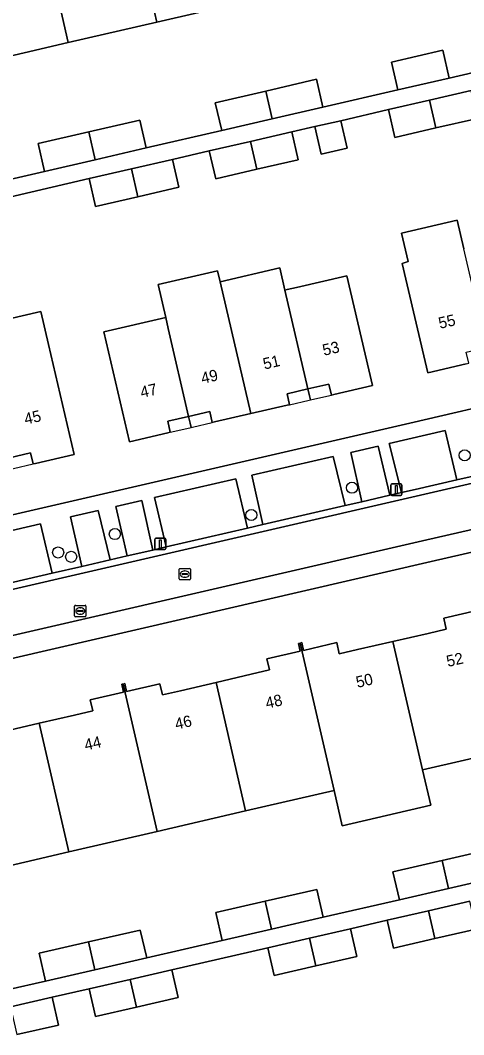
# Model space of a CAD drawing. Extents: x 156412 to 157779, y 382335 to 383768.
# Drawn here: x 156731 to 156770.1, y 383406.3 to 383495.7 of the extents above; entities that cross this region are included whole.
import ezdxf

# ---------------------------------------------------------------- set-up
doc = ezdxf.new("R2010")
doc.units = 0
for name, color, linetype in [('IMGEO_Boom', 7, 'Continuous'), ('IMGEO_Erf', 7, 'Continuous'), ('IMGEO_Lichtmast', 7, 'Continuous'), ('IMGEO_Pand', 7, 'Continuous'), ('IMGEO_Pand_nummerreeks', 7, 'Continuous'), ('IMGEO_Pand_overbouw', 7, 'Continuous'), ('IMGEO_Parkeervlak_open', 7, 'Continuous'), ('IMGEO_Rijbaan_lokaal_gesloten', 7, 'Continuous'), ('IMGEO_Rijbaan_lokaal_open', 7, 'Continuous'), ('IMGEO_Rioolput', 7, 'Continuous'), ('IMGEO_Voetpad_open', 7, 'Continuous')]:
    doc.layers.add(name, color=color, linetype=linetype)

msp = doc.modelspace()

# ---------------------------------------------------------------- linework, layer by layer
at = {"layer": 'IMGEO_Boom'}
for centre in [(156770.168, 383457.398), (156760.237, 383454.539), (156751.372, 383452.132), (156739.34, 383450.455), (156734.341, 383448.838), (156735.493, 383448.452)]:
    msp.add_circle(centre, 0.489, dxfattribs=at)
at = {"layer": 'IMGEO_Erf'}
for points in [[(156726.511, 383480.878), (156733.144, 383482.408), (156732.578, 383484.863), (156737.043, 383485.893), (156741.529, 383486.928), (156742.096, 383484.474), (156748.758, 383486.011), (156748.192, 383488.465), (156752.632, 383489.49), (156757.114, 383490.524), (156757.68, 383488.069), (156764.275, 383489.591), (156763.708, 383492.045), (156768.238, 383493.09), (156768.804, 383490.636), (156773.96, 383491.832), (156773.399, 383494.266), (156777.502, 383495.214), (156776.425, 383499.88)], [(156750.819, 383497.357), (156743.026, 383495.558), (156735.235, 383493.759), (156727.442, 383491.96)], [(156771.303, 383487.084), (156767.625, 383486.237), (156764.008, 383485.403), (156763.443, 383487.857), (156759.242, 383486.881), (156759.799, 383484.462), (156757.525, 383483.937), (156756.967, 383486.356), (156754.94, 383485.897), (156755.506, 383483.443), (156751.859, 383482.602), (156748.23, 383481.766), (156747.665, 383484.22), (156744.412, 383483.47), (156744.977, 383481.016), (156741.365, 383480.183), (156737.644, 383479.325), (156737.078, 383481.78), (156728.634, 383479.833)], [(156770.293, 383465.452), (156766.911, 383464.667), (156764.984, 383472.928), (156764.664, 383474.302), (156765.202, 383474.466), (156764.615, 383476.98), (156769.514, 383478.113), (156770.099, 383475.599)], [(156727.363, 383468.811), (156732.814, 383470.071), (156733.489, 383467.148), (156735.748, 383457.465), (156732.342, 383456.682), (156732.127, 383456.633), (156731.903, 383457.607), (156730.055, 383457.182)], [(156712.717, 383448.102), (156765.332, 383460.234), (156784.544, 383464.681)], [(156787.33, 383452.642), (156767.229, 383448.037), (156715.522, 383436.085)], [(156729.553, 383433.077), (156732.667, 383433.797), (156735.775, 383434.515), (156737.386, 383434.888), (156737.161, 383435.863), (156740.1, 383436.531), (156739.944, 383437.219), (156740.071, 383437.248), (156740.217, 383437.281), (156740.373, 383436.593), (156743.312, 383437.261), (156743.536, 383436.289), (156745.125, 383436.66), (156748.257, 383437.392), (156751.367, 383438.119), (156752.969, 383438.493), (156752.743, 383439.467), (156755.685, 383440.148), (156755.53, 383440.829), (156755.661, 383440.859), (156755.811, 383440.893), (156755.966, 383440.213), (156758.895, 383440.891), (156759.12, 383439.916), (156760.736, 383440.287), (156763.85, 383441.001), (156766.943, 383441.711), (156768.547, 383442.079), (156768.324, 383443.054), (156771.251, 383443.722)], [(156774.242, 383431.486), (156766.458, 383429.682), (156767.177, 383426.563), (156759.374, 383424.763), (156758.656, 383427.874), (156750.867, 383426.068), (156743.065, 383424.26), (156735.289, 383422.457), (156727.488, 383420.649)], [(156729.86, 383410.297), (156733.231, 383411.068), (156732.666, 383413.523), (156737.009, 383414.522), (156741.58, 383415.574), (156742.145, 383413.119), (156748.799, 383414.65), (156748.234, 383417.105), (156752.587, 383418.107), (156757.138, 383419.154), (156757.703, 383416.699), (156764.416, 383418.244), (156763.851, 383420.699), (156768.184, 383421.696), (156772.775, 383422.752)], [(156771.188, 383415.659), (156767.538, 383414.82), (156763.9, 383413.984), (156763.338, 383416.43), (156760.103, 383415.686), (156760.665, 383413.241), (156757.058, 383412.412), (156753.387, 383411.568), (156752.824, 383414.013), (156744.348, 383412.065), (156744.91, 383409.619), (156741.26, 383408.78), (156737.631, 383407.946), (156737.069, 383410.392), (156733.815, 383409.644), (156734.377, 383407.198), (156730.709, 383406.355)]]:
    msp.add_lwpolyline(points, dxfattribs=at)
msp.add_lwpolyline([(156762.043, 383463.543), (156758.64, 383462.752), (156758.426, 383462.702), (156758.199, 383463.676), (156756.352, 383463.25), (156754.512, 383462.826), (156754.735, 383461.851), (156754.521, 383461.802), (156751.312, 383461.067), (156748.136, 383460.339), (156747.921, 383460.29), (156747.698, 383461.265), (156745.829, 383460.828), (156744, 383460.4), (156744.226, 383459.426), (156744.011, 383459.376), (156740.623, 383458.591), (156738.366, 383468.27), (156743.822, 383469.531), (156743.15, 383472.447), (156748.399, 383473.659), (156748.623, 383472.691), (156753.878, 383473.905), (156754.33, 383471.959), (156754.513, 383472.001), (156755.355, 383472.196), (156759.788, 383473.22)], close=True, dxfattribs=at)
at = {"layer": 'IMGEO_Lichtmast'}
for p, q in [((156763.654, 383453.97), (156763.654, 383454.77)), ((156763.654, 383454.77), (156763.654, 383453.97)), ((156763.754, 383454.87), (156764.544, 383454.87)), ((156764.544, 383454.87), (156763.754, 383454.87)), ((156764.644, 383454.77), (156764.644, 383453.97)), ((156764.644, 383453.97), (156764.644, 383454.77)), ((156764.544, 383453.87), (156763.754, 383453.87)), ((156763.754, 383453.87), (156764.544, 383453.87)), ((156742.849, 383449.188), (156742.849, 383449.988)), ((156742.849, 383449.988), (156742.849, 383449.188)), ((156742.949, 383450.088), (156743.739, 383450.088)), ((156743.739, 383450.088), (156742.949, 383450.088)), ((156743.839, 383449.988), (156743.839, 383449.188)), ((156743.839, 383449.188), (156743.839, 383449.988)), ((156743.739, 383449.088), (156742.949, 383449.088)), ((156742.949, 383449.088), (156743.739, 383449.088))]:
    msp.add_line(p, q, dxfattribs=at)
for points in [[(156764.074, 383454.745), (156764.224, 383454.745), (156764.224, 383453.995), (156764.074, 383453.995), (156764.074, 383454.745)], [(156743.269, 383449.963), (156743.419, 383449.963), (156743.419, 383449.213), (156743.269, 383449.213), (156743.269, 383449.963)]]:
    msp.add_lwpolyline(points, dxfattribs=at)
for centre, start, end in [((156763.754, 383454.77), 90, 180), ((156763.754, 383454.77), 90, 180), ((156764.544, 383454.77), 0, 90), ((156764.544, 383454.77), 360, 90), ((156763.754, 383453.97), 180, 270), ((156763.754, 383453.97), 180, 270), ((156764.544, 383453.97), 270, 0), ((156764.544, 383453.97), 270, 0), ((156742.949, 383449.988), 90, 180), ((156742.949, 383449.988), 90, 180), ((156743.739, 383449.988), 0, 90), ((156743.739, 383449.988), 360, 90), ((156742.949, 383449.188), 180, 270), ((156742.949, 383449.188), 180, 270), ((156743.739, 383449.188), 270, 0), ((156743.739, 383449.188), 270, 0)]:
    msp.add_arc(centre, 0.1, start, end, dxfattribs=at)
at = {"layer": 'IMGEO_Pand'}
for points in [[(156732.625, 383505.126), (156733.801, 383499.999), (156735.235, 383493.759), (156743.026, 383495.558), (156742.005, 383499.999), (156740.031, 383508.588), (156739.896, 383508.557), (156740.052, 383507.877), (156737.102, 383507.201), (156737.326, 383506.226), (156735.661, 383505.836)], [(156748.201, 383508.727), (156745.141, 383508.02), (156743.475, 383507.635), (156743.252, 383508.61), (156740.345, 383507.944), (156740.189, 383508.624), (156740.031, 383508.588), (156742.005, 383499.999), (156743.026, 383495.558), (156750.819, 383497.357), (156750.21, 383499.999)], [(156727.442, 383491.96), (156735.235, 383493.759), (156733.801, 383499.999), (156732.625, 383505.126), (156729.545, 383504.405), (156727.88, 383504.015), (156727.654, 383504.989), (156724.719, 383504.306), (156724.561, 383504.986), (156724.446, 383504.959), (156725.588, 383499.999)], [(156764.275, 383489.591), (156768.804, 383490.636), (156768.238, 383493.09), (156763.708, 383492.045)], [(156753.198, 383487.035), (156757.68, 383488.069), (156757.114, 383490.524), (156752.632, 383489.49)], [(156753.198, 383487.035), (156752.632, 383489.49), (156748.192, 383488.465), (156748.758, 383486.011)], [(156767.055, 383488.69), (156767.625, 383486.237), (156771.303, 383487.084), (156770.738, 383489.539)], [(156767.055, 383488.69), (156763.443, 383487.857), (156764.008, 383485.403), (156767.625, 383486.237)], [(156737.043, 383485.893), (156737.607, 383483.438), (156742.096, 383484.474), (156741.529, 383486.928)], [(156759.242, 383486.881), (156756.967, 383486.356), (156757.525, 383483.937), (156759.799, 383484.462)], [(156737.043, 383485.893), (156732.578, 383484.863), (156733.144, 383482.408), (156737.607, 383483.438)], [(156751.859, 383482.602), (156755.506, 383483.443), (156754.94, 383485.897), (156751.289, 383485.055)], [(156751.859, 383482.602), (156751.289, 383485.055), (156747.665, 383484.22), (156748.23, 383481.766)], [(156741.365, 383480.183), (156744.977, 383481.016), (156744.412, 383483.47), (156740.799, 383482.638)], [(156741.365, 383480.183), (156740.799, 383482.638), (156737.078, 383481.78), (156737.644, 383479.325)], [(156770.099, 383475.599), (156769.514, 383478.113), (156764.615, 383476.98), (156765.202, 383474.466), (156764.664, 383474.302), (156764.984, 383472.928), (156766.911, 383464.667), (156770.293, 383465.452), (156770.525, 383465.506), (156770.298, 383466.481), (156772.122, 383466.899)], [(156748.623, 383472.691), (156748.399, 383473.659), (156743.15, 383472.447), (156743.822, 383469.531), (156744.046, 383468.56), (156745.829, 383460.828), (156747.698, 383461.265), (156747.921, 383460.29), (156748.136, 383460.339), (156751.312, 383461.067)], [(156754.33, 383471.959), (156753.878, 383473.905), (156748.623, 383472.691), (156751.312, 383461.067), (156754.521, 383461.802), (156754.735, 383461.851), (156754.512, 383462.826), (156756.352, 383463.25)], [(156754.33, 383471.959), (156756.352, 383463.25), (156758.199, 383463.676), (156758.426, 383462.702), (156758.64, 383462.752), (156762.043, 383463.543), (156759.788, 383473.22), (156755.355, 383472.196), (156754.513, 383472.001)], [(156727.587, 383467.835), (156730.055, 383457.182), (156731.903, 383457.607), (156732.127, 383456.633), (156732.342, 383456.682), (156735.748, 383457.465), (156733.489, 383467.148), (156732.814, 383470.071), (156727.363, 383468.811)], [(156743.822, 383469.531), (156738.366, 383468.27), (156740.623, 383458.591), (156744.011, 383459.376), (156744.226, 383459.426), (156744, 383460.4), (156745.829, 383460.828), (156744.046, 383468.56)], [(156774.242, 383431.486), (156771.255, 383444.463), (156771.09, 383444.425), (156771.251, 383443.722), (156768.324, 383443.054), (156768.547, 383442.079), (156766.943, 383441.711), (156763.85, 383441.001), (156766.458, 383429.682)], [(156763.85, 383441.001), (156760.736, 383440.287), (156759.12, 383439.916), (156758.895, 383440.891), (156755.966, 383440.213), (156755.811, 383440.893), (156755.661, 383440.859), (156758.656, 383427.874), (156759.374, 383424.763), (156767.177, 383426.563), (156766.458, 383429.682)], [(156748.257, 383437.392), (156750.867, 383426.068), (156758.656, 383427.874), (156755.661, 383440.859), (156755.53, 383440.829), (156755.685, 383440.148), (156752.743, 383439.467), (156752.969, 383438.493), (156751.367, 383438.119)], [(156748.257, 383437.392), (156745.125, 383436.66), (156743.536, 383436.289), (156743.312, 383437.261), (156740.373, 383436.593), (156740.217, 383437.281), (156740.071, 383437.248), (156743.065, 383424.26), (156750.867, 383426.068)], [(156732.667, 383433.797), (156735.289, 383422.457), (156743.065, 383424.26), (156740.071, 383437.248), (156739.944, 383437.219), (156740.1, 383436.531), (156737.161, 383435.863), (156737.386, 383434.888), (156735.775, 383434.515)], [(156732.667, 383433.797), (156729.553, 383433.077), (156727.946, 383432.705), (156727.719, 383433.679), (156724.789, 383432.996), (156724.626, 383433.693), (156724.477, 383433.659), (156727.488, 383420.649), (156735.289, 383422.457)], [(156768.184, 383421.696), (156768.75, 383419.241), (156773.34, 383420.297), (156772.775, 383422.752)], [(156768.184, 383421.696), (156763.851, 383420.699), (156764.416, 383418.244), (156768.75, 383419.241)], [(156752.587, 383418.107), (156753.153, 383415.652), (156757.703, 383416.699), (156757.138, 383419.154)], [(156752.587, 383418.107), (156748.234, 383417.105), (156748.799, 383414.65), (156753.153, 383415.652)], [(156766.972, 383417.265), (156767.538, 383414.82), (156771.188, 383415.659), (156770.626, 383418.105)], [(156766.972, 383417.265), (156763.338, 383416.43), (156763.9, 383413.984), (156767.538, 383414.82)], [(156737.009, 383414.522), (156737.576, 383412.068), (156742.145, 383413.119), (156741.58, 383415.574)], [(156757.058, 383412.412), (156760.665, 383413.241), (156760.103, 383415.686), (156756.498, 383414.857)], [(156737.009, 383414.522), (156732.666, 383413.523), (156733.231, 383411.068), (156737.576, 383412.068)], [(156757.058, 383412.412), (156756.498, 383414.857), (156752.824, 383414.013), (156753.387, 383411.568)], [(156741.26, 383408.78), (156744.91, 383409.619), (156744.348, 383412.065), (156740.695, 383411.225)], [(156741.26, 383408.78), (156740.695, 383411.225), (156737.069, 383410.392), (156737.631, 383407.946)], [(156730.142, 383408.8), (156730.709, 383406.355), (156734.377, 383407.198), (156733.815, 383409.644)]]:
    msp.add_lwpolyline(points, close=True, dxfattribs=at)
at = {"layer": 'IMGEO_Pand_overbouw'}
for points in [[(156756.352, 383463.25), (156756.491, 383462.646), (156756.577, 383462.276), (156756.698, 383462.303), (156758.426, 383462.702), (156758.199, 383463.676)], [(156754.735, 383461.851), (156756.463, 383462.25), (156756.577, 383462.276), (156756.491, 383462.646), (156756.352, 383463.25), (156754.512, 383462.826)], [(156744.226, 383459.426), (156745.96, 383459.831), (156746.057, 383459.854), (156745.97, 383460.224), (156745.829, 383460.828), (156744, 383460.4)], [(156747.921, 383460.29), (156747.698, 383461.265), (156745.829, 383460.828), (156745.97, 383460.224), (156746.057, 383459.854), (156746.193, 383459.886)], [(156731.903, 383457.607), (156730.055, 383457.182), (156730.194, 383456.578), (156730.279, 383456.208), (156730.409, 383456.238), (156732.127, 383456.633)]]:
    msp.add_lwpolyline(points, close=True, dxfattribs=at)
at = {"layer": 'IMGEO_Parkeervlak_open'}
for points in [[(156768.449, 383459.575), (156763.521, 383458.436), (156764.588, 383454.11), (156765.815, 383454.393), (156769.486, 383455.239)], [(156762.55, 383458.212), (156760.125, 383457.654), (156761.102, 383453.305), (156763.583, 383453.878)], [(156758.587, 383457.3), (156751.408, 383455.647), (156752.388, 383451.293), (156759.623, 383452.963)], [(156750.013, 383455.326), (156742.826, 383453.671), (156743.869, 383449.326), (156751.025, 383450.978)], [(156737.872, 383452.531), (156735.434, 383451.969), (156736.43, 383447.609), (156738.915, 383448.182)], [(156741.705, 383453.413), (156739.44, 383452.892), (156740.428, 383448.532), (156742.69, 383449.054)], [(156732.774, 383451.357), (156728.089, 383450.278), (156729.108, 383445.918), (156733.803, 383447.002)]]:
    msp.add_lwpolyline(points, close=True, dxfattribs=at)
at = {"layer": 'IMGEO_Rijbaan_lokaal_gesloten'}
msp.add_lwpolyline([(156786.899, 383454.529), (156788.808, 383454.964), (156787.899, 383458.888), (156786.004, 383458.45), (156765.894, 383453.805), (156714.231, 383441.888), (156682.439, 383434.549), (156683.333, 383430.671), (156766.841, 383449.96)], close=True, dxfattribs=at)
at = {"layer": 'IMGEO_Rijbaan_lokaal_open'}
for points in [[(156584.044, 383411.871), (156616.073, 383419.266), (156655.675, 383428.371), (156682.439, 383434.549), (156714.231, 383441.888), (156765.894, 383453.805), (156786.004, 383458.45), (156787.899, 383458.888)], [(156787.799, 383459.486), (156785.874, 383459.016), (156784.784, 383458.765), (156779.919, 383457.644), (156777.24, 383457.026), (156771.18, 383455.629), (156769.486, 383455.239), (156765.815, 383454.393), (156764.588, 383454.11), (156763.583, 383453.878), (156761.102, 383453.305), (156759.623, 383452.963), (156752.388, 383451.293), (156751.025, 383450.978), (156743.869, 383449.326), (156742.69, 383449.054), (156740.428, 383448.532), (156738.915, 383448.182), (156736.43, 383447.609), (156733.803, 383447.002), (156729.108, 383445.918)]]:
    msp.add_lwpolyline(points, dxfattribs=at)
at = {"layer": 'IMGEO_Rioolput'}
for p, q in [((156745.002, 383446.501), (156745.002, 383447.353)), ((156745.077, 383447.427), (156745.929, 383447.427)), ((156745.49, 383447.207), (156745.515, 383447.207)), ((156746.003, 383447.353), (156746.003, 383446.501)), ((156745.929, 383446.427), (156745.077, 383446.427)), ((156745.261, 383446.921), (156745.261, 383446.933)), ((156745.699, 383446.884), (156745.301, 383446.884)), ((156745.304, 383446.97), (156745.702, 383446.97)), ((156745.513, 383446.647), (156745.488, 383446.647)), ((156745.745, 383446.933), (156745.745, 383446.921)), ((156735.792, 383443.253), (156735.792, 383444.105)), ((156735.867, 383444.179), (156736.719, 383444.179)), ((156736.051, 383443.673), (156736.051, 383443.685)), ((156736.489, 383443.636), (156736.091, 383443.636)), ((156736.094, 383443.722), (156736.492, 383443.722)), ((156736.28, 383443.959), (156736.305, 383443.959)), ((156736.535, 383443.685), (156736.535, 383443.673)), ((156736.793, 383444.105), (156736.793, 383443.253)), ((156736.719, 383443.179), (156735.867, 383443.179)), ((156736.303, 383443.399), (156736.278, 383443.399))]:
    msp.add_line(p, q, dxfattribs=at)
for points in [[(156745.002, 383446.501), (156745.002, 383447.353)], [(156745.077, 383447.427), (156745.929, 383447.427)], [(156746.003, 383447.353), (156746.003, 383446.501)], [(156745.929, 383446.427), (156745.077, 383446.427)], [(156735.792, 383443.253), (156735.792, 383444.105)], [(156735.867, 383444.179), (156736.719, 383444.179)], [(156736.793, 383444.105), (156736.793, 383443.253)], [(156736.719, 383443.179), (156735.867, 383443.179)]]:
    msp.add_lwpolyline(points, dxfattribs=at)
for centre, radius, start, end in [((156745.079, 383447.351), 0.0765, 91.55205, 178.44795), ((156745.079, 383447.351), 0.0765, 91.55205, 178.44795), ((156745.927, 383447.351), 0.0765, 1.55205, 88.44795), ((156745.927, 383447.351), 0.0765, 1.55205, 88.44795), ((156745.079, 383446.503), 0.0765, 181.55205, 268.44795), ((156745.079, 383446.503), 0.0765, 181.55205, 268.44795), ((156745.301, 383446.93), 0.0403, 85.87752, 175.75265), ((156745.298, 383446.92), 0.0366, 178.93798, 274.71019), ((156745.702, 383446.927), 0.043, 264.86636, 352.45326), ((156745.706, 383446.932), 0.0386, 1.73085, 96.63898), ((156745.927, 383446.503), 0.0765, 271.55205, 358.44795), ((156745.927, 383446.503), 0.0765, 271.55205, 358.44795), ((156735.869, 383444.103), 0.0765, 91.55205, 178.44795), ((156735.869, 383444.103), 0.0765, 91.55205, 178.44795), ((156736.091, 383443.682), 0.0403, 85.87752, 175.75265), ((156736.088, 383443.672), 0.0366, 178.93798, 274.71019), ((156736.492, 383443.679), 0.043, 264.86636, 352.45326), ((156736.496, 383443.684), 0.0386, 1.73085, 96.63898), ((156736.717, 383444.103), 0.0765, 1.55205, 88.44795), ((156736.717, 383444.103), 0.0765, 1.55205, 88.44795), ((156735.869, 383443.255), 0.0765, 181.55205, 268.44795), ((156735.869, 383443.255), 0.0765, 181.55205, 268.44795), ((156736.717, 383443.255), 0.0765, 271.55205, 358.44795), ((156736.717, 383443.255), 0.0765, 271.55205, 358.44795)]:
    msp.add_arc(centre, radius, start, end, dxfattribs=at)
for centre, major_axis, ratio, start_param, end_param in [((156745.489, 383446.927), (-0.387, 0.002), 0.722429, 4.712389, 7.853982), ((156745.514, 383446.927), (-0.39, 0.002), 0.717154, 1.570796, 4.712389), ((156736.279, 383443.679), (-0.387, 0.002), 0.722429, 4.712389, 7.853982), ((156736.304, 383443.679), (-0.39, 0.002), 0.717154, 1.570796, 4.712389)]:
    msp.add_ellipse(centre, major_axis=major_axis, ratio=ratio, start_param=start_param, end_param=end_param, dxfattribs=at)
at = {"layer": 'IMGEO_Voetpad_open'}
for points in [[(156773.96, 383491.832), (156768.804, 383490.636), (156764.275, 383489.591), (156757.68, 383488.069), (156753.198, 383487.035), (156748.758, 383486.011), (156742.096, 383484.474), (156737.607, 383483.438), (156733.144, 383482.408), (156726.511, 383480.878)], [(156728.634, 383479.833), (156737.078, 383481.78), (156740.799, 383482.638), (156744.412, 383483.47), (156747.665, 383484.22), (156751.289, 383485.055), (156754.94, 383485.897), (156756.967, 383486.356), (156759.242, 383486.881), (156763.443, 383487.857), (156767.055, 383488.69), (156770.738, 383489.539)], [(156784.544, 383464.681), (156765.332, 383460.234), (156712.717, 383448.102)], [(156728.089, 383450.278), (156732.774, 383451.357), (156733.803, 383447.002), (156736.43, 383447.609), (156735.434, 383451.969), (156737.872, 383452.531), (156738.915, 383448.182), (156740.428, 383448.532), (156739.44, 383452.892), (156741.705, 383453.413), (156742.69, 383449.054), (156743.869, 383449.326), (156742.826, 383453.671), (156750.013, 383455.326), (156751.025, 383450.978), (156752.388, 383451.293), (156751.408, 383455.647), (156758.587, 383457.3), (156759.623, 383452.963), (156761.102, 383453.305), (156760.125, 383457.654), (156762.55, 383458.212), (156763.583, 383453.878), (156764.588, 383454.11), (156763.521, 383458.436), (156768.449, 383459.575), (156769.486, 383455.239), (156771.18, 383455.629)], [(156773.34, 383420.297), (156768.75, 383419.241), (156764.416, 383418.244), (156757.703, 383416.699), (156753.153, 383415.652), (156748.799, 383414.65), (156742.145, 383413.119), (156737.576, 383412.068), (156733.231, 383411.068), (156729.86, 383410.297)], [(156730.142, 383408.8), (156733.815, 383409.644), (156737.069, 383410.392), (156740.695, 383411.225), (156744.348, 383412.065), (156752.824, 383414.013), (156756.498, 383414.857), (156760.103, 383415.686), (156763.338, 383416.43), (156766.972, 383417.265), (156770.626, 383418.105)]]:
    msp.add_lwpolyline(points, dxfattribs=at)
msp.add_lwpolyline([(156787.33, 383452.642), (156786.899, 383454.529), (156766.841, 383449.96), (156683.333, 383430.671), (156567.745, 383403.973), (156568.179, 383402.086), (156585.133, 383405.987), (156639.979, 383418.638), (156643.819, 383419.519), (156645.169, 383419.831), (156657.234, 383422.62), (156710.323, 383434.861), (156711.687, 383435.176), (156715.522, 383436.085), (156767.229, 383448.037)], close=True, dxfattribs=at)

# ---------------------------------------------------------------- texts
at = {"layer": 'IMGEO_Pand_nummerreeks'}
for s, rotation, p in [('55', 12.9202, (156767.988, 383468.536)), ('53', 13.0176, (156757.767, 383466.161)), ('51', 13.0176, (156752.522, 383464.947)), ('49', 13.0176, (156747.057, 383463.684)), ('47', 13.0176, (156741.702, 383462.446)), ('45', 12.96383, (156731.472, 383460.092)), ('52', 13.006, (156768.687, 383438.744)), ('50', 13.00614, (156760.715, 383436.902)), ('48', 13.006, (156752.735, 383435.059)), ('46', 13.006, (156744.753, 383433.216)), ('44', 13.006, (156736.774, 383431.373))]:
    msp.add_text(s, height=1, rotation=rotation, dxfattribs=at).set_placement(p)

doc.saveas('drawing.dxf')
